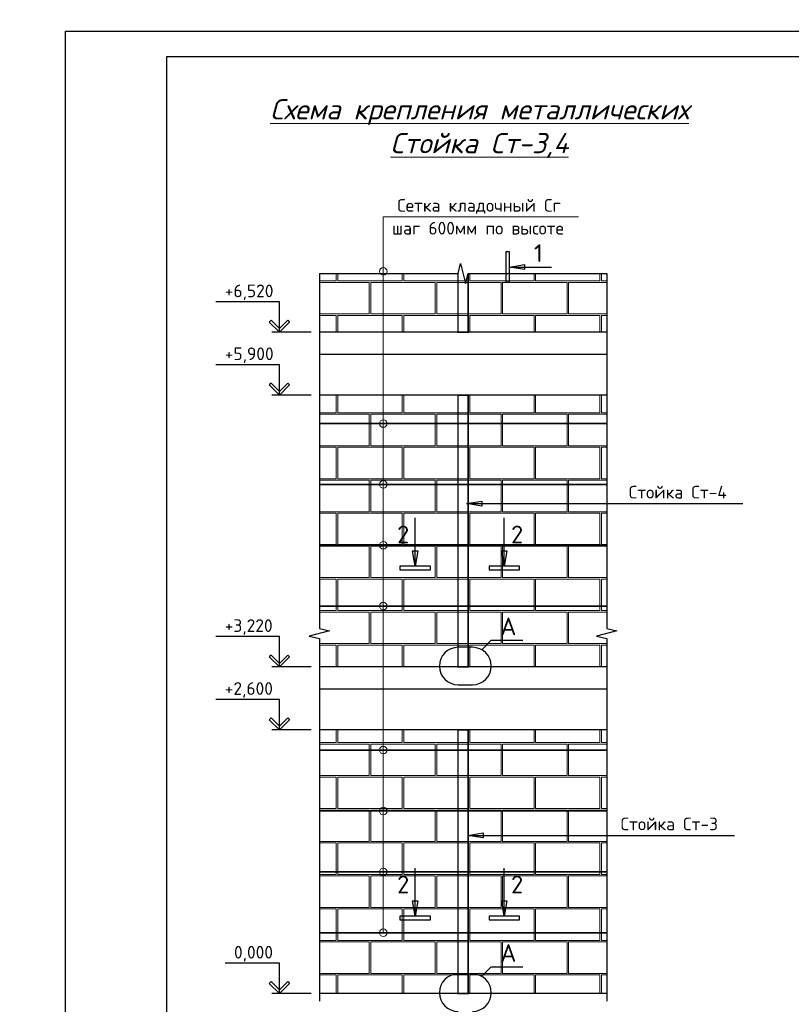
# Model space of a CAD drawing. Header units: millimetres. Extents: x 363306 to 7757304, y 1022887 to 1207196.
# Tile 340 of 656: x 1459806 to 1475028, y 1069492 to 1088906. Entities that reach past the tile are written whole.
import ezdxf
from ezdxf import colors
from ezdxf.entities.mleader import LeaderData, LeaderLine
from ezdxf.math import Vec2, Vec3

# ---------------------------------------------------------------- set-up
doc = ezdxf.new("R2010")
doc.units = ezdxf.units.MM
doc.layers.add('.', color=7, linetype='Continuous', lineweight=15)
doc.layers.add('Я-1', color=7, linetype='Continuous', lineweight=20)
doc.layers.add('0 @ 100', color=7, linetype='Continuous')
doc.layers.add('O3SAD', color=1, linetype='Continuous')
doc.styles.add('Arial', font='arial.ttf')
doc.styles.add('iso', font='isocpeur.TTF')
doc.styles.add('ISOCPEUR', font='isocpeur.TTF')
doc.styles.get("Standard").update_dxf_attribs({"font": 'isocpeui.ttf'})
doc.styles.add('ГОСТ 2.304', font='isocpeui.ttf')

msp = doc.modelspace()

# ---------------------------------------------------------------- hatches: boundary and pattern name
at = {"layer": '.', "lineweight": 0, "true_color": 0xcd6928, "transparency": 33554687}
h = msp.add_hatch(dxfattribs=at)
h.set_pattern_fill('AR-B816C', color=32, scale=3.2)
h.set_pattern_definition([(0, (341166.1, -746699.5), (650.24, 650.24), [1270, -30.48]), (0, (340515.86, -746669), (650.24, 650.24), [1270, -30.48]), (90, (341166.1, -746699.5), (-650.24, 650.24), [-680.72, 619.76]), (90, (341135.6, -746699.5), (-650.24, 650.24), [-680.72, 619.76])])
h.paths.add_polyline_path([(1465719.562, 1074903.577), (1465719.562, 1069703.577), (1471387.57, 1069703.577), (1471387.57, 1074903.577)])
h.paths.add_polyline_path([(1471387.57, 1081503.577), (1465719.562, 1081503.577), (1465719.562, 1076902.749), (1465919.562, 1076852.749), (1465519.562, 1076752.749), (1465719.562, 1076702.749), (1465719.562, 1076143.577), (1471387.57, 1076143.577), (1471387.57, 1076702.749), (1471187.57, 1076752.749), (1471587.57, 1076852.749), (1471387.57, 1076902.749)])
h.paths.add_polyline_path([(1468653.566, 1083901.922), (1468603.566, 1083701.922), (1468503.566, 1084101.922), (1468453.566, 1083901.922), (1465719.562, 1083901.922), (1465719.562, 1082743.577), (1471387.57, 1082743.577), (1471387.57, 1083901.922)])

# ---------------------------------------------------------------- linework, layer by layer
at = {"linetype": 'Continuous', "lineweight": 25, "ltscale": 100}
for p, q in [((1469465.729, 1084328.503), (1469395.729, 1084328.503)), ((1469395.729, 1084328.503), (1469395.729, 1083728.503)), ((1469465.729, 1083728.503), (1469465.729, 1084328.503)), ((1469465.729, 1084028.503), (1469766.179, 1084078.781)), ((1469766.179, 1083978.225), (1469465.729, 1084028.503)), ((1469766.179, 1084078.781), (1469766.179, 1083978.225)), ((1469395.729, 1083728.503), (1469465.729, 1083728.503)), ((1464765.629, 1082978.932), (1464730.273, 1082943.577)), ((1464730.273, 1082943.577), (1464930.273, 1082743.577)), ((1464930.273, 1082814.287), (1464765.629, 1082978.932)), ((1464930.273, 1082814.287), (1465094.918, 1082978.932)), ((1465130.273, 1082943.577), (1464930.273, 1082743.577)), ((1465094.918, 1082978.932), (1465130.273, 1082943.577)), ((1464930.273, 1082743.577), (1464930.273, 1082814.287)), ((1464930.273, 1082743.577), (1464930.273, 1082814.287)), ((1464765.629, 1081738.932), (1464730.273, 1081703.577)), ((1464730.273, 1081703.577), (1464930.273, 1081503.577)), ((1464930.273, 1081574.287), (1464765.629, 1081738.932)), ((1464930.273, 1081574.287), (1465094.918, 1081738.932)), ((1465130.273, 1081703.577), (1464930.273, 1081503.577)), ((1464930.273, 1081503.577), (1464930.273, 1081574.287)), ((1464930.273, 1081503.577), (1464930.273, 1081574.287)), ((1465094.918, 1081738.932), (1465130.273, 1081703.577)), ((1467606.826, 1078130.856), (1467556.548, 1078431.306)), ((1467556.548, 1078431.306), (1467657.104, 1078431.306)), ((1467657.104, 1078431.306), (1467606.826, 1078130.856)), ((1469364.469, 1078130.856), (1469314.191, 1078431.306)), ((1469314.191, 1078431.306), (1469414.747, 1078431.306)), ((1469414.747, 1078431.306), (1469364.469, 1078130.856)), ((1467306.826, 1078130.856), (1467306.826, 1078060.856)), ((1467906.826, 1078130.856), (1467306.826, 1078130.856)), ((1467906.826, 1078060.856), (1467906.826, 1078130.856)), ((1469664.469, 1078130.856), (1469064.469, 1078130.856)), ((1469064.469, 1078130.856), (1469064.469, 1078060.856)), ((1469664.469, 1078060.856), (1469664.469, 1078130.856)), ((1467306.826, 1078060.856), (1467906.826, 1078060.856)), ((1469064.469, 1078060.856), (1469664.469, 1078060.856)), ((1464765.629, 1076378.932), (1464730.273, 1076343.577)), ((1464730.273, 1076343.577), (1464930.273, 1076143.577)), ((1464930.273, 1076214.287), (1464765.629, 1076378.932)), ((1464930.273, 1076214.287), (1465094.918, 1076378.932)), ((1465130.273, 1076343.577), (1464930.273, 1076143.577)), ((1465094.918, 1076378.932), (1465130.273, 1076343.577)), ((1464930.273, 1076143.577), (1464930.273, 1076214.287)), ((1464930.273, 1076143.577), (1464930.273, 1076214.287)), ((1464765.629, 1075138.932), (1464730.273, 1075103.577)), ((1464730.273, 1075103.577), (1464930.273, 1074903.577)), ((1464930.273, 1074974.287), (1464765.629, 1075138.932)), ((1464930.273, 1074974.287), (1465094.918, 1075138.932)), ((1465130.273, 1075103.577), (1464930.273, 1074903.577)), ((1464930.273, 1074903.577), (1464930.273, 1074974.287)), ((1464930.273, 1074903.577), (1464930.273, 1074974.287)), ((1465094.918, 1075138.932), (1465130.273, 1075103.577)), ((1467606.826, 1071229.432), (1467556.548, 1071529.882)), ((1467556.548, 1071529.882), (1467657.104, 1071529.882)), ((1467657.104, 1071529.882), (1467606.826, 1071229.432)), ((1469364.469, 1071229.432), (1469314.191, 1071529.882)), ((1469314.191, 1071529.882), (1469414.747, 1071529.882)), ((1469414.747, 1071529.882), (1469364.469, 1071229.432)), ((1467306.826, 1071229.432), (1467306.826, 1071159.432)), ((1467906.826, 1071229.432), (1467306.826, 1071229.432)), ((1467306.826, 1071159.432), (1467906.826, 1071159.432)), ((1467906.826, 1071159.432), (1467906.826, 1071229.432)), ((1469664.469, 1071229.432), (1469064.469, 1071229.432)), ((1469064.469, 1071229.432), (1469064.469, 1071159.432)), ((1469064.469, 1071159.432), (1469664.469, 1071159.432)), ((1469664.469, 1071159.432), (1469664.469, 1071229.432)), ((1464765.629, 1069938.932), (1464730.273, 1069903.577)), ((1464930.273, 1069774.287), (1464765.629, 1069938.932)), ((1464930.273, 1069774.287), (1465094.918, 1069938.932)), ((1465094.918, 1069938.932), (1465130.273, 1069903.577)), ((1464730.273, 1069903.577), (1464930.273, 1069703.577)), ((1465130.273, 1069903.577), (1464930.273, 1069703.577)), ((1464930.273, 1069703.577), (1464930.273, 1069774.287)), ((1464930.273, 1069703.577), (1464930.273, 1069774.287))]:
    msp.add_line(p, q, dxfattribs=at)
at = {"color": 18, "lineweight": 30, "true_color": 0x000000}
for p, q in [((1471387.57, 1082743.577), (1465719.562, 1082743.577)), ((1471387.57, 1082303.577), (1465719.562, 1082303.577)), ((1471387.57, 1081503.577), (1465719.562, 1081503.577)), ((1471387.57, 1076143.577), (1465719.562, 1076143.577)), ((1471387.57, 1075703.577), (1465719.562, 1075703.577)), ((1471387.57, 1074903.577), (1465719.562, 1074903.577)), ((1471387.57, 1069703.577), (1465719.562, 1069703.577))]:
    msp.add_line(p, q, dxfattribs=at)
at = {"color": 96, "lineweight": 35, "ltscale": 10}
for p, q in [((1471387.57, 1080943.577), (1465719.562, 1080943.577)), ((1471387.57, 1079743.577), (1465719.562, 1079743.577)), ((1471387.57, 1078543.577), (1465719.562, 1078543.577)), ((1471387.57, 1077343.577), (1465719.562, 1077343.577)), ((1471387.57, 1074503.577), (1465719.562, 1074503.577)), ((1471387.57, 1073303.577), (1465719.562, 1073303.577)), ((1471387.57, 1072103.577), (1465719.562, 1072103.577)), ((1471387.57, 1070903.577), (1465719.562, 1070903.577))]:
    msp.add_line(p, q, dxfattribs=at)
at = {"lineweight": 25, "ltscale": 100}
for p, q in [((1468620.428, 1079364.836), (1468920.878, 1079415.114)), ((1468920.878, 1079314.558), (1468620.428, 1079364.836)), ((1468920.878, 1079415.114), (1468920.878, 1079314.558)), ((1468645.882, 1072823.501), (1468946.332, 1072873.779)), ((1468946.332, 1072873.779), (1468946.332, 1072773.223)), ((1468946.332, 1072773.223), (1468645.882, 1072823.501))]:
    msp.add_line(p, q, dxfattribs=at)
at = {"lineweight": 30}
msp.add_lwpolyline([(1462706.348, 1088178.072), (1502206.348, 1088178.072), (1502206.348, 1059478.072), (1462706.348, 1059478.072)], close=True, dxfattribs=at)
at = {"color": 1, "lineweight": 0, "ltscale": 100}
for points in [[(1466977.602, 1083943.577), (1466977.602, 1085019.748)], [(1466977.602, 1080943.577), (1466977.602, 1085019.748)], [(1466977.602, 1079743.577), (1466977.602, 1085019.748)], [(1466977.602, 1078543.577), (1466977.602, 1085019.748)], [(1466977.602, 1077343.577), (1466977.602, 1085019.748)], [(1466977.602, 1074503.577), (1466977.602, 1085019.748)], [(1466977.602, 1073303.577), (1466977.602, 1085019.748)], [(1466977.602, 1072103.577), (1466977.602, 1085019.748)], [(1466977.602, 1070903.577), (1466977.602, 1085019.748)], [(1466977.602, 1085019.748), (1470829.685, 1085019.748)], [(1466977.602, 1085019.748), (1466977.602, 1070903.577)]]:
    msp.add_lwpolyline(points, dxfattribs=at)
at = {"linetype": 'Continuous', "ltscale": 40}
for points in [[(1468453.566, 1083901.922), (1468503.566, 1084101.922)], [(1468503.566, 1084101.922), (1468603.566, 1083701.922)], [(1465719.562, 1083901.922), (1465719.562, 1076902.749)], [(1465719.562, 1083901.922), (1468453.566, 1083901.922)], [(1468603.566, 1083701.922), (1468653.566, 1083901.922)], [(1468653.566, 1083901.922), (1471387.57, 1083901.922)], [(1471387.57, 1083901.922), (1471387.57, 1076902.749)], [(1465919.562, 1076852.749), (1465519.562, 1076752.749)], [(1465519.562, 1076752.749), (1465719.562, 1076702.749)], [(1465719.562, 1076902.749), (1465919.562, 1076852.749)], [(1471587.57, 1076852.749), (1471187.57, 1076752.749)], [(1471187.57, 1076752.749), (1471387.57, 1076702.749)], [(1471387.57, 1076902.749), (1471587.57, 1076852.749)], [(1465719.562, 1076702.749), (1465719.562, 1069551.784)], [(1471387.57, 1076702.749), (1471387.57, 1069551.784)]]:
    msp.add_lwpolyline(points, dxfattribs=at)
at = {"color": 6, "lineweight": 0, "const_width": 30}
msp.add_lwpolyline([(1468653.566, 1083901.922), (1468653.566, 1082743.577), (1468453.566, 1082743.577), (1468453.566, 1083901.922)], dxfattribs=at)
at = {"linetype": 'Continuous', "lineweight": 25, "ltscale": 100}
for points in [[(1469465.729, 1084028.503), (1470299.062, 1084028.503)], [(1464930.273, 1083343.577), (1463676.447, 1083343.577)], [(1464930.273, 1082743.577), (1464930.273, 1083343.577)], [(1465555.194, 1082743.577), (1464780.273, 1082743.577)], [(1464930.273, 1082103.577), (1463676.447, 1082103.577)], [(1464930.273, 1081503.577), (1464930.273, 1082103.577)], [(1465555.194, 1081503.577), (1464780.273, 1081503.577)], [(1467606.826, 1078130.856), (1467606.826, 1079080.856)], [(1469364.469, 1078130.856), (1469364.469, 1079080.856)], [(1464930.273, 1076743.577), (1463676.447, 1076743.577)], [(1464930.273, 1076143.577), (1464930.273, 1076743.577)], [(1465555.194, 1076143.577), (1464780.273, 1076143.577)], [(1464930.273, 1075503.577), (1463676.447, 1075503.577)], [(1464930.273, 1074903.577), (1464930.273, 1075503.577)], [(1465555.194, 1074903.577), (1464780.273, 1074903.577)], [(1467606.826, 1071229.432), (1467606.826, 1072179.432)], [(1469364.469, 1071229.432), (1469364.469, 1072179.432)], [(1464930.273, 1070303.577), (1463857.697, 1070303.577)], [(1464930.273, 1069703.577), (1464930.273, 1070303.577)], [(1465555.194, 1069703.577), (1464780.273, 1069703.577)]]:
    msp.add_lwpolyline(points, dxfattribs=at)
at = {"color": 6, "lineweight": 0, "const_width": 30}
for points in [[(1468453.566, 1081503.577), (1468653.566, 1081503.577), (1468653.566, 1076143.577), (1468453.566, 1076143.577)], [(1468453.566, 1074903.577), (1468653.566, 1074903.577), (1468653.566, 1069703.577), (1468453.566, 1069703.577)]]:
    msp.add_lwpolyline(points, close=True, dxfattribs=at)
at = {"lineweight": 25, "ltscale": 100}
for points in [[(1468620.428, 1079364.836), (1471646.312, 1079364.836)], [(1471646.312, 1079364.836), (1474069.039, 1079364.836)], [(1468739.19, 1076530.777), (1468454.74, 1076530.777)], [(1468919.435, 1076483.822), (1469104.354, 1076668.74)], [(1469104.354, 1076668.74), (1469730.491, 1076668.74)], [(1468454.74, 1075791.925), (1468739.19, 1075791.925)], [(1468645.882, 1072823.501), (1471484.383, 1072823.501)], [(1471484.383, 1072823.501), (1473907.11, 1072823.501)], [(1468919.435, 1070043.716), (1469104.354, 1070228.635)], [(1469104.354, 1070228.635), (1469730.491, 1070228.635)], [(1468739.19, 1070090.672), (1468454.74, 1070090.672)]]:
    msp.add_lwpolyline(points, dxfattribs=at)
at = {"color": 1, "lineweight": 0, "ltscale": 100}
for centre in [(1466977.602, 1083943.577), (1466977.602, 1083943.577), (1466977.602, 1080943.577), (1466977.602, 1080943.577), (1466977.602, 1079743.577), (1466977.602, 1079743.577), (1466977.602, 1078543.577), (1466977.602, 1078543.577), (1466977.602, 1077343.577), (1466977.602, 1077343.577), (1466977.602, 1074503.577), (1466977.602, 1074503.577), (1466977.602, 1073303.577), (1466977.602, 1073303.577), (1466977.602, 1072103.577), (1466977.602, 1072103.577), (1466977.602, 1070903.577), (1466977.602, 1070903.577)]:
    msp.add_circle(centre, 75, dxfattribs=at)
at = {"lineweight": 25, "ltscale": 100}
for centre, start, end in [((1468454.74, 1076161.351), 90, 270), ((1468739.19, 1076161.351), 270, 90), ((1468454.74, 1069721.246), 90, 270), ((1468739.19, 1069721.246), 270, 90)]:
    msp.add_arc(centre, 369.426, start, end, dxfattribs=at)
at = {"layer": 'O3SAD', "color": 1}
msp.add_lwpolyline([(1460706.348, 1088678.072), (1502706.348, 1088678.072), (1502706.348, 1058978.072), (1460706.348, 1058978.072)], close=True, dxfattribs=at)

# ---------------------------------------------------------------- texts
at = {"color": 116, "lineweight": 0, "true_color": 0x136734, "insert": (883892.483, 1087785.858), "char_height": 500, "width": 18765.00851, "attachment_point": 1, "style": 'Arial'}
msp.add_mtext('\\pi1602.2;{\\fISOCPEUR|b0|i1|c204|p34;\\L\\C256;\\c0;План ленточного фундамента для перегородки }', dxfattribs=at)
at = {"lineweight": 9, "attachment_point": 1, "style": 'iso'}
for s, insert, char_height, width in [('\\pi1171.712;Крепежный \\P\\pi762.472;элемент КЭ-1', (1382779.98, 1087540.128), 400, 5098.88054), ('\\pi1764.372;Примерных вид для\\P\\pi488.236;стена монтажа (Газоблок)', (1134531.899, 1087474.922, 0), 400, 9717.00309), ('\\pi1764.372;Примерных вид для\\P\\pi488.236;стена монтажа (Газоблок)', (1179462.79, 1087508.085, 0), 400, 9717.00309), ('\\pi1764.372;Примерных вид для\\P\\pi488.236;стена монтажа (Газоблок)', (1224462.79, 1087508.085, 0), 400, 9717.00309), ('\\pi1764.372;Примерных вид для\\P\\pi488.236;стена монтажа (Газоблок)', (1269531.899, 1087474.922, 0), 400, 9717.00309), ('\\pi457.168;{\\LГоризонтальная} \\P\\pi1088.684;сетка ГС-1', (1375298.56, 1087421.862), 400, 5098.88054), ('\\pi1764.372;{\\fISOCPEUR|b0|i1|c204|p34;Примерных вид для\\P\\pi488.236;стена монтажа (Газоблок)}', (954613.151, 1083015.009), 400, 9717.00309), ('\\pi1764.372;{\\fISOCPEUR|b0|i1|c204|p34;Примерных вид для\\P\\pi488.236;стена монтажа (Газоблок)}', (999613.151, 1083015.009), 400, 9717.00309), ('\\pi1764.372;{\\fISOCPEUR|b0|i1|c204|p34;Примерных вид для\\P\\pi488.236;стена монтажа (Газоблок)}', (1044613.151, 1083015.009), 400, 9717.00309), ('\\pi35.34936;Крепежный элемент КЭ-2 \\P\\pi1192.62209;(шаг 1500 мм)', (1387921.372, 1081851.487), 300, 5098.88054), ('\\pi457.168;{\\LГоризонтальная} \\P\\pi1121.108;сетка ГС-2', (1374921.9, 1081456.843), 400, 5098.88054), ('\\pi457.16754;{\\LГоризонтальная} \\P\\pi1088.83421;сетка ГС-3', (1375420.972, 1075790.643), 400, 5098.88054), ('\\pi457.168;{\\LГоризонтальная} \\P\\pi1088.684;сетка ГС-1', (1226021.103, 1074406.224, 0), 300, 5098.88054), ('\\pi457.168;{\\LГоризонтальная} \\P\\pi1088.684;сетка ГС-1', (1135481.247, 1074142.755, 0), 300, 5098.88054), ('\\pi457.168;{\\LГоризонтальная} \\P\\pi1088.684;сетка ГС-1', (1270481.247, 1074142.755, 0), 300, 5098.88054), ('\\pi35.463;Крепежный элемент КЭ-3 \\P\\pi1192.62209;(шаг 1500 мм)', (1386879.305, 1071743.384), 300, 5098.88054)]:
    msp.add_mtext(s, dxfattribs=dict(at, insert=insert, char_height=char_height, width=width))
at = {"color": 18, "lineweight": 0, "true_color": 0x000000, "char_height": 500, "attachment_point": 1}
for s, insert, width in [('\\pi951.20865;Разрез 1 - 1', (1431194.663, 1087606.338), 5955.4476), ('\\pi1090.54978;a - a', (1377368.048, 1070455.62), 3831.09957)]:
    msp.add_mtext(s, dxfattribs=dict(at, insert=insert, width=width))
at = {"lineweight": 0, "ltscale": 100, "char_height": 250, "attachment_point": 1}
for s, insert, width in [('\\fISOCPEUR|b0|i0|c0|p34;\\W1.0000000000;\\T1.0000000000;\\o\\lСетка кладочный Сг', (1467253.738, 1085369.748), 3325), ('\\fISOCPEUR|b0|i0|c0|p34;\\W1.0000000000;\\T1.0000000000;\\o\\lшаг 600мм по высоте', (1467152.602, 1084919.748), 3525)]:
    msp.add_mtext(s, dxfattribs=dict(at, insert=insert, width=width))
at = {"linetype": 'Continuous', "lineweight": 25, "ltscale": 100, "attachment_point": 1}
for s, insert, char_height, width in [('\\fISOCPEUR|b0|i0|c0|p34;\\W1.0000000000;\\T1.0000000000;\\o\\l1', (1469950.729, 1084478.503), 350, 315), ('\\fISOCPEUR|b0|i0|c0|p34;\\W1.0000000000;\\T1.0000000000;\\o\\l+6,520', (1463851.447, 1083683.577), 250, 1062.5), ('\\fISOCPEUR|b0|i0|c0|p34;\\W1.0000000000;\\T1.0000000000;\\o\\l+5,900', (1463851.447, 1082443.577), 250, 1062.5), ('\\fISOCPEUR|b0|i0|c0|p34;\\W1.0000000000;\\T1.0000000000;\\o\\l2', (1467251.751, 1078930.856), 350, 385), ('\\fISOCPEUR|b0|i0|c0|p34;\\W1.0000000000;\\T1.0000000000;\\o\\l2', (1469499.469, 1078930.856), 350, 385), ('\\fISOCPEUR|b0|i0|c0|p34;\\W1.0000000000;\\T1.0000000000;\\o\\l+3,220', (1463851.447, 1077083.577), 250, 1062.5), ('\\fISOCPEUR|b0|i0|c0|p34;\\W1.0000000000;\\T1.0000000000;\\o\\l+2,600', (1463851.447, 1075843.577), 250, 1062.5), ('\\fISOCPEUR|b0|i0|c0|p34;\\W1.0000000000;\\T1.0000000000;\\o\\l2', (1467251.751, 1072029.432), 350, 385), ('\\fISOCPEUR|b0|i0|c0|p34;\\W1.0000000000;\\T1.0000000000;\\o\\l2', (1469499.469, 1072029.432), 350, 385), ('\\fISOCPEUR|b0|i0|c0|p34;\\W1.0000000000;\\T1.0000000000;\\o\\l0,000', (1464032.697, 1070643.577), 250, 887.5)]:
    msp.add_mtext(s, dxfattribs=dict(at, insert=insert, char_height=char_height, width=width))
at = {"lineweight": 25, "ltscale": 100, "attachment_point": 1}
for s, insert, char_height, width in [('\\fISOCPEUR|b0|i0|c0|p34;\\W1.0000000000;\\T1.0000000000;\\o\\lСтойка Ст-4', (1471821.312, 1079714.836), 250, 2150), ('\\fISOCPEUR|b0|i0|c0|p34;\\W1.0000000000;\\T1.0000000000;\\o\\lА', (1469289.354, 1077118.74), 350, 455), ('\\fISOCPEUR|b0|i0|c0|p34;\\W1.0000000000;\\T1.0000000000;\\o\\lСтойка Ст-3', (1471659.383, 1073173.501), 250, 2125), ('\\fISOCPEUR|b0|i0|c0|p34;\\W1.0000000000;\\T1.0000000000;\\o\\lА', (1469289.354, 1070678.635), 350, 455)]:
    msp.add_mtext(s, dxfattribs=dict(at, insert=insert, char_height=char_height, width=width))
at = {"color": 0, "lineweight": -2, "ltscale": 5, "insert": (1348958.4, 1070865.149), "char_height": 300, "width": 17773.54363, "attachment_point": 1, "style": 'iso'}
msp.add_mtext('\\pi7162.827;{\\fISOCPEUR|b0|i1|c204|p34;Примечание:\\P\\pi0;1. \\C256;Данный лист читать совместно с листами\\C0; КP- \\P2. Горизонтальные сетки СГ-1, СГ-2, СГ-3  устраиваются по длине в стенах и в перегородках, через каждый 600 мм расстояние по высоте.\\P\\C256;3. Стены  выполнить из газоблока изготавливается автоклавным методом D600/\\PКладку выполнить с применением однорядной перевязки\\P5.Контроль качества материалов и работ выполнять согласно указаниям \\PКМК 2.01.03-19, КМК 3.03.01-98 и ППР.\\P6. Все внутренние дверные отверстие монтажировать на отм. +2,100.\\P7. Прочность клеевого состава или раствора должна обеспечить величину нормального сцепления не менее 1,2 кгс/см².}', dxfattribs=at)
at = {"layer": '0 @ 100', "color": 7, "insert": (761996.908, 1075986.433), "char_height": 318.940213, "width": 19697.5359, "attachment_point": 4, "style": 'ГОСТ 2.304'}
msp.add_mtext('\\pi5457.36288;{\\fISOCPEUR|b1|i1|c204|p34;Характеристика участка строительства:\\P\\pi0;\\P}Расчетная зимняя температура воздух 15 °С.\\PСкоростной напор ветра   - 38кг/м2.\\PВес снегового покрова    - 50кг/м2.\\PКлассификация зданий по функциональной пожарной опасности - Ф 4.1 \\PКоэффициент надежности по назначению - 0.95\\P\\P^IПроектом разработано подъёмник для мало мобильных граждан населения грузоподъемностью 250 кг. скоростью 0,25 см/с. Двери шахт подъёмника противопожарные с пределом огнестойкости El 30. Подъёмники оборудованы кабинами габаритами 1500х1500 мм, ширина дверей кабины обеспечивает проезд инвалидной коляски. Для экстренных случаев подъёмник оснащен дополнительным аккумулятором и механическим спуском для безопасного спуска пассажира в нулевую отметку. Так же в дверях подъёмника установлены замки датчики которые открываются с ключевыми картами, чтобы открыть двери подъёмника.\\P^IС внешней и внутренней стороны наружных стен предусмотрено обшивка из аквапанелей толщиной 12,5мм с утеплением из минераловатной ваты на кварцевой основе, А =0,040 Вт/мС, толщиной 100мм. (по теплотехническому расчету). Наружная отделка из органическое стекло.\\P^IПодрядчик обязан предоставить заказчику сертификаты соответствия и пожарной безопасности на фасадную систему и все применяемые в данной системе материалы и изделия.\\PКонструкции, изделия и материалы применены по действующим стандартам, ТУ, сертификатам. На путях эвакуации используются отделочные материалы, соответствующие требованиям п. 5.25 ШНК 2.01.02-04.\\PОтделка стен с внутренней стороны окраска водоэмульсионными красками светлых тонов. Во внутренней и наружной отделке использованы современные отделочные материалы используемые на территории Республики Узбекистан.\\P^IКрыша - скатная из металлических профилированных листов с полимерными покрытиями с обеих сторон толщ.0,55мм по металлическим конструкциям.\\P^IПо периметру наружных стен устраивается бетонная отмостка. Бетон кл.В 7,5 шириной 1000 мм, толщиной 50 мм по гравийному основанию толщиной 100 мм -150 мм.\\P^IВсе строительно-монтажные работы вести согласно указаний соответствующих строительных норм и проекта производства работ (П.П.Р.) на основании ШНК 3.01.01 - 03 и КМК 3.01.02 - 00.', dxfattribs=at)
at = {"layer": 'Я-1', "color": 0, "lineweight": 0, "ltscale": 500, "insert": (1468875.396, 1087339.123), "char_height": 400, "width": 10169.26616, "attachment_point": 2, "style": 'ISOCPEUR'}
msp.add_mtext('{\\fISOCPEUR|b0|i1|c204|p34;\\LСхема крепления металлических Стойка Ст-3,4}', dxfattribs=at)

# ---------------------------------------------------------------- leaders
ml = msp.add_multileader_mtext('Standard')
ml.set_content('{\\fISOCPEUR|b0|i1|c204|p34;Колонна}', color=256, style='ISOCPEUR')
ml.set_leader_properties()
ml.build(insert=Vec2(0, 0))
ml.multileader.update_dxf_attribs({"text_left_attachment_type": 6, "text_right_attachment_type": 6, "dogleg_length": 0.209, "arrow_head_size": 188.682, "scale": 100})
ctx = ml.context
ctx.base_point, ctx.scale, ctx.char_height, ctx.arrow_head_size, ctx.landing_gap_size, ctx.plane_origin = Vec3(1386235.285, 1074439.677), 100, 251.57628, 188.682, 0, Vec3(1387018.876, 1079025.356)
ctx.left_attachment, ctx.right_attachment, ctx.text_align_type = 6, 6, 1
notes = []
notes.append((ctx, [(0, (1, 1, 0), (1386214.335, 1074439.677), (1, 0), 20.95, [(0, [(1386022.19, 1075940.372)], 0, [])])]))
ctx.mtext.insert, ctx.mtext.width, ctx.mtext.alignment, ctx.mtext.flow_direction = Vec3(1386881.379, 1074741.568), 2359.8993, 2, 5
for ctx, leaders in notes:
    for number, flags, end, landing, length, lines in leaders:
        leader = LeaderData()
        leader.index, (leader.has_last_leader_line, leader.has_dogleg_vector, leader.attachment_direction) = number, flags
        leader.last_leader_point, leader.dogleg_vector, leader.dogleg_length = Vec3(end), Vec3(landing), length
        for number, points, colour, breaks in lines:
            line = LeaderLine()
            line.index, line.vertices, line.color, line.breaks = number, Vec3.list(points), colors.encode_raw_color(colour), breaks
            leader.lines.append(line)
        ctx.leaders.append(leader)

doc.saveas('drawing.dxf')
